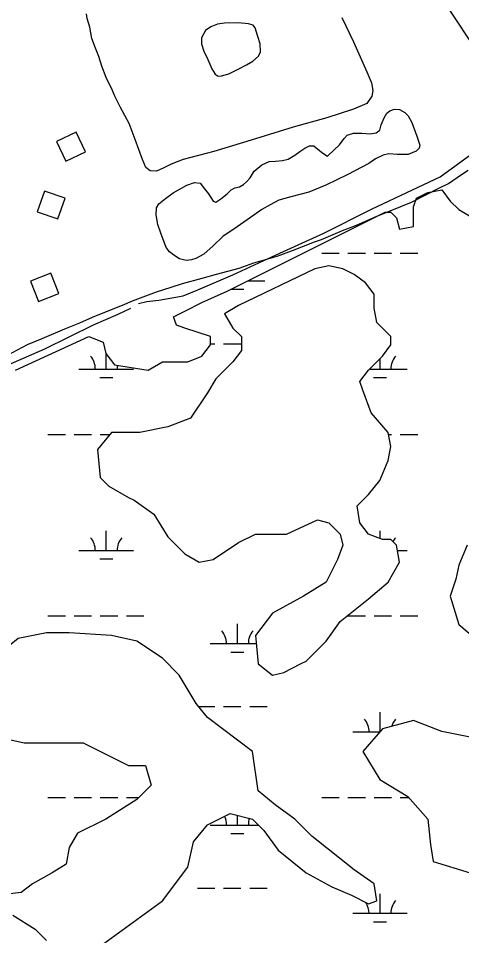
# Model space of a CAD drawing. Extents: x 3535183 to 3573198, y 534952 to 560562.
# Drawn here: x 3557679 to 3558492, y 556214 to 557896 of the extents above; entities that cross this region are included whole.
import ezdxf

# ---------------------------------------------------------------- set-up
doc = ezdxf.new("R2010")
doc.units = 0
for name, color, linetype in [('V-BLDG-OTLN', 7, 'Continuous'), ('V-SITE-VEGE', 7, 'Continuous'), ('V-TOPO-SHOR', 7, 'Continuous'), ('V-WETL-SWMP', 7, 'Continuous')]:
    doc.layers.add(name, color=color, linetype=linetype)

msp = doc.modelspace()

# ---------------------------------------------------------------- linework, layer by layer
at = {"layer": 'V-BLDG-OTLN'}
for points in [[(3557765.9, 557634.2), (3557802, 557651.2), (3557785, 557687.4), (3557748.8, 557670.3)], [(3557713.6, 557541.1), (3557751.5, 557528.2), (3557764.4, 557566), (3557726.6, 557578.9)], [(3557715.5, 557376.9), (3557752.8, 557391.4), (3557738.3, 557428.6), (3557701, 557414.1)]]:
    msp.add_lwpolyline(points, close=True, dxfattribs=at)
at = {"layer": 'V-SITE-VEGE'}
msp.add_lwpolyline([(3557658.8, 557278.3), (3557695.8, 557298.1), (3557722.7, 557308.9), (3557763.9, 557326.9), (3557791.4, 557337.7), (3557814.6, 557347.8), (3557837.3, 557357.4), (3557869.6, 557370), (3557888.1, 557377.8), (3557932.3, 557394.6), (3557959.2, 557403), (3557979.5, 557409.6), (3558015.9, 557419.8), (3558042.2, 557427), (3558083.4, 557437.8), (3558110.3, 557447.4), (3558153.3, 557460), (3558181.3, 557470.2), (3558222, 557486.4), (3558234.5, 557490.6), (3558273.3, 557506.8), (3558299, 557516.9), (3558334.8, 557532.5), (3558360.5, 557542.7), (3558399.3, 557558.9), (3558450.7, 557585.2), (3558467.4, 557593), (3558483.5, 557603.8), (3558491.3, 557609.8), (3558503.2, 557617.6)], dxfattribs=at)
at = {"layer": 'V-TOPO-SHOR'}
for points in [[(3558309, 558180.6), (3558316.7, 558159), (3558345.1, 558111), (3558381.9, 558054.3), (3558430, 557974), (3558472, 557907), (3558513.9, 557843.9), (3558546.7, 557793.5), (3558569.5, 557754.9), (3558583, 557739.3), (3558597.2, 557714.3), (3558623.1, 557666.8), (3558645.8, 557631.6), (3558681.2, 557574.8), (3558705, 557533.7), (3558743.3, 557477.4)], [(3557851.4, 557763.9), (3557839.7, 557787.4), (3557832, 557808), (3557826.3, 557826.2), (3557820.2, 557841.4), (3557813.5, 557859.1), (3557809.8, 557879.8), (3557805.1, 557895.5), (3557803.5, 557904.4)], [(3558272.1, 557897.4), (3558293, 557852.7), (3558318, 557797.8), (3558326.2, 557777.7), (3558328.9, 557763.4), (3558326.6, 557753), (3558317.9, 557739.5), (3558293.3, 557729.3), (3558244.2, 557713.8), (3558182.7, 557696.1), (3558105.6, 557672.3), (3558037.2, 557652), (3557981.2, 557637.4), (3557959.1, 557628.7), (3557944.4, 557621.1), (3557932.1, 557615.9), (3557920.7, 557616.3), (3557912.7, 557622.6), (3557906.6, 557636.8), (3557893.2, 557673.6), (3557881.9, 557703.1), (3557866.2, 557732.5), (3557855.6, 557753.1), (3557851.4, 557763.9)], [(3558026.4, 557820.7), (3558033.6, 557803.1), (3558039.6, 557793.8), (3558045.1, 557789.9), (3558051, 557790.5), (3558064.8, 557794.1), (3558082.9, 557803.3), (3558097.1, 557810.9), (3558108.9, 557817.5), (3558119.1, 557826.5), (3558123, 557834.5), (3558122.3, 557849.3), (3558117.6, 557862.5), (3558112.9, 557878.3), (3558109.4, 557883.6), (3558100.5, 557886), (3558081.7, 557887.7), (3558056.5, 557887.3), (3558044.2, 557885.2), (3558031.9, 557880.5), (3558022.2, 557873.5), (3558014.5, 557860.5), (3558014.6, 557849.2), (3558018.8, 557835.9), (3558026.4, 557820.7)], [(3557899.4, 557372.9), (3557914.2, 557376.6), (3557936.5, 557379.4), (3557980.9, 557387.4), (3558008, 557398.2), (3558071.9, 557425.4), (3558151.6, 557462.2), (3558238.6, 557502), (3558326, 557545.9), (3558401.3, 557581.6), (3558451.9, 557605.6), (3558510.7, 557648), (3558523.2, 557668), (3558552.4, 557706.5), (3558565.1, 557724.6), (3558583, 557739.3)], [(3558245.7, 557643.2), (3558257.9, 557654.7), (3558267.6, 557664.2), (3558276.3, 557675.7), (3558281.7, 557681.7), (3558293.5, 557685.4), (3558308.3, 557685.6), (3558323.6, 557684.3), (3558335, 557686), (3558341.3, 557691), (3558344.1, 557700.4), (3558349.4, 557713.8), (3558354.2, 557722.3), (3558360, 557726.3), (3558368.4, 557729.4), (3558377.8, 557728.6), (3558387.2, 557723.3), (3558393.7, 557716.9), (3558399.9, 557704.7), (3558409.1, 557680.1), (3558414.8, 557663.4), (3558413.4, 557658), (3558408, 557652.5), (3558393.3, 557646.3), (3558373.5, 557646), (3558358.2, 557647.3), (3558347.4, 557645.2), (3558333.7, 557638.1), (3558321.5, 557629.5), (3558282.7, 557609.7), (3558242.5, 557590.3), (3558211.1, 557577), (3558178.2, 557568.6)], [(3557949.9, 557475.5), (3557940.2, 557502), (3557934.5, 557517.7), (3557931.3, 557535.4), (3557932.1, 557548.3), (3557936.4, 557555.8), (3557948.6, 557565.8), (3557962.8, 557575.9), (3557987.8, 557590.1), (3558002, 557595.2), (3558011.9, 557593.9), (3558020, 557583.6), (3558027.5, 557573.9), (3558036.1, 557560.7), (3558040.6, 557558.8), (3558049.8, 557564.8), (3558061.6, 557574.4), (3558068.9, 557581.4), (3558075.7, 557585.4), (3558084.1, 557587), (3558091.9, 557591.1), (3558097.3, 557596.1), (3558104.1, 557603.6), (3558111.3, 557615.6), (3558125, 557627.1), (3558138.7, 557633.2), (3558150.1, 557633.9), (3558163.4, 557635.1), (3558173.7, 557637.7), (3558185.9, 557645.3), (3558194.7, 557651.8), (3558204, 557657.9), (3558212.9, 557662), (3558220.3, 557662.1), (3558230.7, 557653.8), (3558237.2, 557648.5), (3558245.7, 557643.2)], [(3558178.2, 557568.6), (3558156.5, 557562.4), (3558140.4, 557553.8), (3558125.2, 557545.2), (3558110.5, 557535.1), (3558080.2, 557513.9), (3558053.8, 557496.2), (3558035.8, 557478.7), (3558018.7, 557463.6), (3558004.5, 557455.5), (3557996.2, 557452.9), (3557986.3, 557451.8), (3557974.4, 557455.1), (3557964, 557461.4), (3557956, 557467.7), (3557949.9, 557475.5)], [(3557571.5, 557222.1), (3557635.9, 557250.3), (3557727.4, 557289.7), (3557816.9, 557334.1), (3557862.1, 557353.5), (3557885.2, 557364.3)]]:
    msp.add_lwpolyline(points, dxfattribs=at)
at = {"layer": 'V-WETL-SWMP'}
for p, q in [((3558235, 557465.4), (3558267, 557465.4)), ((3558283, 557465.4), (3558315, 557465.4)), ((3558331, 557465.4), (3558363, 557465.4)), ((3558379, 557465.4), (3558411, 557465.4)), ((3558100.5, 557414.7), (3558130.5, 557414.7)), ((3558069.6, 557399.3), (3558092.5, 557399.3)), ((3558030.8, 557299.3), (3558039, 557299.3)), ((3558055, 557299.3), (3558087, 557299.3)), ((3557840, 557252.8), (3557840, 557280.6)), ((3558341.9, 557252.8), (3558341.9, 557271.8)), ((3557790, 557252.8), (3557890, 557252.8)), ((3558323, 557252.8), (3558391.9, 557252.8)), ((3557828, 557237.4), (3557852, 557237.4)), ((3558329.9, 557237.4), (3558353.9, 557237.4)), ((3557733.1, 557132.8), (3557765.1, 557132.8)), ((3557781.1, 557132.8), (3557813.1, 557132.8)), ((3557829.1, 557132.8), (3557846.4, 557132.8)), ((3558357.6, 557132.8), (3558363, 557132.8)), ((3558379, 557132.8), (3558411, 557132.8)), ((3557840, 556920.2), (3557840, 556956.2)), ((3558341.9, 556941.8), (3558341.9, 556956.2)), ((3557790, 556920.2), (3557890, 556920.2)), ((3558373.9, 556920.2), (3558391.9, 556920.2)), ((3557828, 556904.7), (3557852, 556904.7)), ((3557733.1, 556800.1), (3557765.1, 556800.1)), ((3557781.1, 556800.1), (3557813.1, 556800.1)), ((3557829.1, 556800.1), (3557861.1, 556800.1)), ((3557877.1, 556800.1), (3557909.1, 556800.1)), ((3558283, 556800.1), (3558315, 556800.1)), ((3558331, 556800.1), (3558363, 556800.1)), ((3558379, 556800.1), (3558411, 556800.1)), ((3558080.5, 556749.4), (3558080.5, 556785.4)), ((3558030.5, 556749.4), (3558115, 556749.4)), ((3558068.5, 556733.9), (3558092.5, 556733.9)), ((3558009.6, 556633.9), (3558039, 556633.9)), ((3558055, 556633.9), (3558087, 556633.9)), ((3558103, 556633.9), (3558135, 556633.9)), ((3558341.9, 556588), (3558341.9, 556623.5)), ((3558291.9, 556587.5), (3558341.5, 556587.5)), ((3557733.1, 556467.4), (3557765.1, 556467.4)), ((3557781.1, 556467.4), (3557813.1, 556467.4)), ((3557829.1, 556467.4), (3557861.1, 556467.4)), ((3557877.1, 556467.4), (3557899.8, 556467.4)), ((3558235, 556467.4), (3558267, 556467.4)), ((3558283, 556467.4), (3558315, 556467.4)), ((3558331, 556467.4), (3558363, 556467.4)), ((3558379, 556467.4), (3558394.4, 556467.4)), ((3558080.5, 556416.7), (3558080.5, 556434.6)), ((3558030.5, 556416.7), (3558119.3, 556416.7)), ((3558068.5, 556401.2), (3558092.5, 556401.2)), ((3558007, 556301.2), (3558039, 556301.2)), ((3558055, 556301.2), (3558087, 556301.2)), ((3558103, 556301.2), (3558135, 556301.2)), ((3558341.9, 556254.8), (3558341.9, 556290.8)), ((3558291.9, 556254.8), (3558391.9, 556254.8)), ((3558329.9, 556239.4), (3558353.9, 556239.4))]:
    msp.add_line(p, q, dxfattribs=at)
for points in [[(3557673.7, 557250.5), (3557808.2, 557312.6), (3557834.1, 557302.2), (3557839.3, 557281.5), (3557854.8, 557260.8), (3557916.9, 557250.5), (3557942.8, 557266), (3557973.8, 557266), (3557989.4, 557266), (3558015.2, 557276.3), (3558030.8, 557297.1), (3558030.8, 557312.6), (3557984.2, 557328.1), (3557968.7, 557333.3), (3557963.5, 557348.8), (3557984.2, 557359.2), (3558015.2, 557374.7), (3558061.8, 557395.4), (3558351.6, 557540.3), (3558362, 557540.3), (3558372.3, 557529.9), (3558377.5, 557509.2), (3558403.4, 557514.4), (3558403.4, 557535.1), (3558403.4, 557550.6), (3558408.6, 557566.2), (3558429.3, 557576.5), (3558455.1, 557581.7), (3558470.7, 557561), (3558486.2, 557545.5), (3558512.1, 557529.9)], [(3558501.7, 556929.6), (3558486.2, 556893.4), (3558481, 556867.5), (3558470.7, 556836.4), (3558486.2, 556784.7), (3558517.2, 556758.8)], [(3557828.9, 556194.7), (3557942.8, 556277.5), (3557989.4, 556339.6), (3557999.7, 556386.2), (3558025.6, 556417.2), (3558067, 556437.9), (3558108.4, 556427.6), (3558129.1, 556406.9), (3558155, 556370.7), (3558206.7, 556329.3), (3558253.3, 556303.4), (3558289.5, 556287.9), (3558320.6, 556272.3), (3558336.1, 556277.5), (3558330.9, 556308.6), (3558294.7, 556334.4), (3558217.1, 556396.5), (3558186, 556427.6), (3558149.8, 556453.5), (3558118.7, 556479.3), (3558108.4, 556551.8), (3558025.6, 556613.9), (3558004.9, 556639.8), (3557973.8, 556691.5), (3557942.8, 556722.6), (3557896.2, 556753.6), (3557849.6, 556764), (3557772, 556769.2), (3557730.6, 556769.2), (3557678.8, 556758.8), (3557653, 556738.1)], [(3558506.9, 556577.7), (3558455.1, 556588), (3558403.4, 556608.7), (3558346.5, 556593.2), (3558310.2, 556551.8), (3558341.3, 556500.1), (3558393, 556469), (3558429.3, 556427.6), (3558434.4, 556381), (3558439.6, 556350), (3558506.9, 556329.3)], [(3557596, 556588), (3557689.2, 556567.3), (3557797.9, 556567.3), (3557839.3, 556546.6), (3557880.7, 556525.9), (3557911.7, 556525.9), (3557922.1, 556489.7), (3557896.2, 556463.8), (3557839.3, 556427.6), (3557787.5, 556401.7), (3557772, 556375.8), (3557766.8, 556344.8), (3557740.9, 556329.3), (3557704.7, 556308.6), (3557684, 556293), (3557642.6, 556287.9)], [(3557668.5, 556251.6), (3557709.9, 556225.8), (3557730.6, 556205.1)]]:
    msp.add_lwpolyline(points, dxfattribs=at)
msp.add_lwpolyline([(3558170.5, 556950.3), (3558227.4, 556976.2), (3558248.1, 556971), (3558268.8, 556950.3), (3558274, 556929.6), (3558263.7, 556903.7), (3558243, 556862.3), (3558201.6, 556836.4), (3558144.6, 556805.4), (3558113.6, 556764), (3558118.7, 556712.2), (3558144.6, 556691.5), (3558165.3, 556696.7), (3558196.4, 556712.2), (3558206.7, 556717.4), (3558222.3, 556732.9), (3558243, 556753.6), (3558268.8, 556789.9), (3558320.6, 556831.3), (3558356.8, 556862.3), (3558377.5, 556898.6), (3558372.3, 556929.6), (3558362, 556940), (3558346.5, 556940), (3558320.6, 556950.3), (3558305.1, 556971), (3558299.9, 557002.1), (3558320.6, 557022.8), (3558341.3, 557048.6), (3558356.8, 557084.9), (3558362, 557110.7), (3558356.8, 557136.6), (3558325.8, 557172.8), (3558310.2, 557214.2), (3558305.1, 557229.8), (3558320.6, 557250.5), (3558346.5, 557276.3), (3558362, 557297.1), (3558362, 557312.6), (3558336.1, 557338.5), (3558330.9, 557364.3), (3558330.9, 557390.2), (3558315.4, 557410.9), (3558294.7, 557426.4), (3558274, 557436.8), (3558248.1, 557442), (3558222.3, 557436.8), (3558082.5, 557369.5), (3558056.6, 557354), (3558072.2, 557328.1), (3558087.7, 557312.6), (3558087.7, 557286.7), (3558072.2, 557266), (3558041.1, 557234.9), (3558025.6, 557209.1), (3557994.5, 557162.5), (3557953.1, 557147), (3557901.4, 557136.6), (3557849.6, 557136.6), (3557823.8, 557105.6), (3557828.9, 557053.8), (3557844.5, 557038.3), (3557880.7, 557017.6), (3557891, 557012.4), (3557927.3, 556986.5), (3557953.1, 556945.1), (3557984.2, 556914.1), (3558010.1, 556898.6), (3558035.9, 556903.7), (3558082.5, 556934.8), (3558113.6, 556950.3)], close=True, dxfattribs=at)
for centre, start, end in [((3557784.7, 557253.3), 359.2282, 40.7718), ((3558397.1, 557253.3), 139.2282, 180.7718), ((3557895.2, 557253.3), 169.3025, 180.7718), ((3557784.7, 556920.6), 359.2282, 40.7718), ((3557895.2, 556920.6), 139.2282, 180.7718), ((3558397.1, 556920.6), 139.2282, 153.5216), ((3558025.2, 556749.8), 359.2282, 40.7718), ((3558135.7, 556749.8), 139.2282, 180.7718), ((3558286.6, 556588), 359.2282, 40.7718), ((3558397.1, 556588), 139.2282, 163.809), ((3558025.2, 556417.2), 359.2282, 26.4222), ((3558135.7, 556417.2), 160.2491, 180.7718), ((3558397.1, 556255.3), 139.2282, 180.7718), ((3558286.6, 556255.3), 359.2282, 33.1063)]:
    msp.add_arc(centre, 35.2, start, end, dxfattribs=at)

doc.saveas('drawing.dxf')
